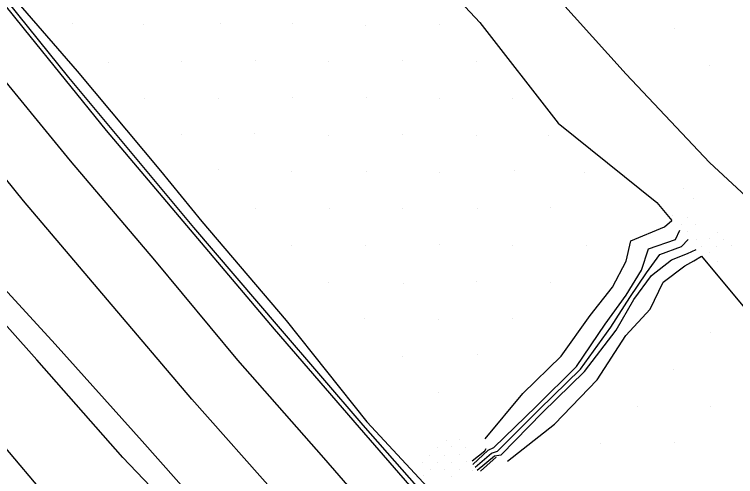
# Model space of a CAD drawing. Extents: x 1602514 to 1609837, y 863887 to 871157.
# Drawn here: x 1605585.8 to 1605724.3, y 867056.2 to 867145 of the extents above; entities that cross this region are included whole.
import ezdxf

# ---------------------------------------------------------------- set-up
doc = ezdxf.new("R2010")
doc.units = 0
for name, color, linetype in [('Survey-Centerline', 7, 'Continuous'), ('Survey-Ditches', 7, 'Continuous'), ('Survey-Edge of pavement', 7, 'Continuous'), ('Survey-Flow line', 7, 'Continuous'), ('Survey-Ridge Lines', 7, 'Continuous'), ('Survey-Safety', 7, 'Continuous'), ('Survey-Shoulders', 7, 'Continuous'), ('Survey-Spot dirt', 7, 'Continuous')]:
    doc.layers.add(name, color=color, linetype=linetype)

msp = doc.modelspace()

# ---------------------------------------------------------------- linework, layer by layer
at = {"layer": 'Survey-Centerline'}
msp.add_lwpolyline([(1605636.48, 867052.4), (1605619.85, 867071.07), (1605603.69, 867090.14), (1605587.53, 867109.21), (1605571.83, 867128.68)], dxfattribs=at)
msp.add_lwpolyline([(1605636.48, 867052.4), (1605619.85, 867071.07), (1605603.69, 867090.14), (1605587.53, 867109.21), (1605571.83, 867128.68)], dxfattribs=at)
at = {"layer": 'Survey-Ditches'}
for points in [[(1605676.16, 867063.48), (1605683.43, 867072.17), (1605690.75, 867079.33), (1605696.34, 867087.15), (1605700.66, 867092.59), (1605703.28, 867097.57), (1605704.15, 867101.52), (1605710.64, 867104.18), (1605712.02, 867105.43)], [(1605676.16, 867063.48), (1605683.43, 867072.17), (1605690.75, 867079.33), (1605696.34, 867087.15), (1605700.66, 867092.59), (1605703.28, 867097.57), (1605704.15, 867101.52), (1605710.64, 867104.18), (1605712.02, 867105.43)], [(1605680.46, 867059.15), (1605689.5, 867066.28), (1605697.71, 867074.76), (1605703.19, 867083.34), (1605707.85, 867088.35), (1605710.35, 867093.56), (1605714.54, 867096.69), (1605716.28, 867097.67), (1605717.72, 867098.59)], [(1605680.46, 867059.15), (1605689.5, 867066.28), (1605697.71, 867074.76), (1605703.19, 867083.34), (1605707.85, 867088.35), (1605710.35, 867093.56), (1605714.54, 867096.69), (1605716.28, 867097.67), (1605717.72, 867098.59)], [(1605673.68, 867059.22), (1605676.12, 867061.17), (1605676.4, 867061.57)], [(1605673.68, 867059.22), (1605676.12, 867061.17), (1605676.4, 867061.57)], [(1605675.29, 867057.26), (1605677.7, 867059.44), (1605678.31, 867059.92)], [(1605675.29, 867057.26), (1605677.7, 867059.44), (1605678.31, 867059.92)]]:
    msp.add_lwpolyline(points, dxfattribs=at)
at = {"layer": 'Survey-Edge of pavement'}
for points in [[(1605661.57, 867040.89), (1605645.2, 867059.79), (1605628.72, 867078.59), (1605612.75, 867097.82), (1605596.59, 867116.89), (1605580.73, 867136.22)], [(1605661.57, 867040.89), (1605645.2, 867059.79), (1605628.72, 867078.59), (1605612.75, 867097.82), (1605596.59, 867116.89), (1605580.73, 867136.22)], [(1605576.73, 867100.06), (1605593.66, 867081.64), (1605610.35, 867063.02), (1605626.89, 867044.27)], [(1605576.73, 867100.06), (1605593.66, 867081.64), (1605610.35, 867063.02), (1605626.89, 867044.27)]]:
    msp.add_lwpolyline(points, dxfattribs=at)
at = {"layer": 'Survey-Flow line'}
msp.add_lwpolyline([(1605674.24, 867057.98), (1605677.39, 867060.71), (1605678.54, 867061.06), (1605686.58, 867069.09), (1605694.49, 867076.85), (1605700.3, 867084.92), (1605703.98, 867090.63), (1605707.16, 867095.34), (1605709.74, 867098.9), (1605713.87, 867100.42), (1605715.19, 867101.75)], dxfattribs=at)
msp.add_lwpolyline([(1605674.24, 867057.98), (1605677.39, 867060.71), (1605678.54, 867061.06), (1605686.58, 867069.09), (1605694.49, 867076.85), (1605700.3, 867084.92), (1605703.98, 867090.63), (1605707.16, 867095.34), (1605709.74, 867098.9), (1605713.87, 867100.42), (1605715.19, 867101.75)], dxfattribs=at)
at = {"layer": 'Survey-Ridge Lines'}
for points in [[(1605529.78, 867330.99), (1605533.21, 867329.1), (1605548.9, 867311.68), (1605567.93, 867282.61), (1605575.57, 867274.68), (1605580.69, 867271.6), (1605583.83, 867266.31), (1605591.36, 867262.75), (1605597.28, 867256.25), (1605605.22, 867249.15), (1605617.17, 867213.7), (1605625.02, 867197.47), (1605632.96, 867191.42), (1605649.63, 867173.12), (1605653.56, 867162.94), (1605664.81, 867154.59), (1605675.15, 867143.5), (1605690.22, 867124.09), (1605709.14, 867108.89), (1605712.02, 867105.43)], [(1605529.78, 867330.99), (1605533.21, 867329.1), (1605548.9, 867311.68), (1605567.93, 867282.61), (1605575.57, 867274.68), (1605580.69, 867271.6), (1605583.83, 867266.31), (1605591.36, 867262.75), (1605597.28, 867256.25), (1605605.22, 867249.15), (1605617.17, 867213.7), (1605625.02, 867197.47), (1605632.96, 867191.42), (1605649.63, 867173.12), (1605653.56, 867162.94), (1605664.81, 867154.59), (1605675.15, 867143.5), (1605690.22, 867124.09), (1605709.14, 867108.89), (1605712.02, 867105.43)], [(1605582.66, 867280.48), (1605587.36, 867276.93), (1605595.5, 867274.75), (1605598.26, 867267.54), (1605604.5, 867266.27), (1605618.86, 867258.75), (1605628.59, 867222.83), (1605638.95, 867205.87), (1605646.2, 867201.28), (1605663.11, 867183.27), (1605676.55, 867163.72), (1605686.84, 867151.89), (1605703.23, 867133.53), (1605719.25, 867116.56), (1605742.01, 867095.41), (1605759.85, 867071.29), (1605779.85, 867047.57)], [(1605582.66, 867280.48), (1605587.36, 867276.93), (1605595.5, 867274.75), (1605598.26, 867267.54), (1605604.5, 867266.27), (1605618.86, 867258.75), (1605628.59, 867222.83), (1605638.95, 867205.87), (1605646.2, 867201.28), (1605663.11, 867183.27), (1605676.55, 867163.72), (1605686.84, 867151.89), (1605703.23, 867133.53), (1605719.25, 867116.56), (1605742.01, 867095.41), (1605759.85, 867071.29), (1605779.85, 867047.57)], [(1605522.31, 867231.04), (1605541.95, 867204.58), (1605565.9, 867172.72), (1605581.44, 867153.05), (1605597.86, 867134.14), (1605613.86, 867114.99), (1605621.79, 867105.2), (1605638.01, 867086.19), (1605653.49, 867066.69), (1605675.23, 867043.27), (1605695.38, 867020.3), (1605716.97, 866997.4), (1605742.84, 866970.29), (1605770.76, 866945.09), (1605788.47, 866927.59), (1605798.35, 866919.46), (1605815.74, 866901.7), (1605823.91, 866891.9), (1605840.68, 866873.71), (1605858.57, 866856.44), (1605877.33, 866839.9)], [(1605522.31, 867231.04), (1605541.95, 867204.58), (1605565.9, 867172.72), (1605581.44, 867153.05), (1605597.86, 867134.14), (1605613.86, 867114.99), (1605621.79, 867105.2), (1605638.01, 867086.19), (1605653.49, 867066.69), (1605675.23, 867043.27), (1605695.38, 867020.3), (1605716.97, 866997.4), (1605742.84, 866970.29), (1605770.76, 866945.09), (1605788.47, 866927.59), (1605798.35, 866919.46), (1605815.74, 866901.7), (1605823.91, 866891.9), (1605840.68, 866873.71), (1605858.57, 866856.44), (1605877.33, 866839.9)], [(1605593.44, 867050.62), (1605578.25, 867068.57), (1605558.36, 867085.24), (1605543.41, 867101.97), (1605527.84, 867121.49), (1605510.93, 867141.85), (1605497.09, 867159.8), (1605482.53, 867179.1), (1605469.52, 867201.04)], [(1605593.44, 867050.62), (1605578.25, 867068.57), (1605558.36, 867085.24), (1605543.41, 867101.97), (1605527.84, 867121.49), (1605510.93, 867141.85), (1605497.09, 867159.8), (1605482.53, 867179.1), (1605469.52, 867201.04)], [(1605673.82, 867058.52), (1605676.77, 867061.25), (1605677.86, 867061.77), (1605686, 867069.68), (1605693.74, 867077.37), (1605699.26, 867085.52), (1605703.25, 867091.06), (1605706.22, 867095.9), (1605707.52, 867099.95), (1605712.73, 867101.77), (1605713.58, 867103.56)], [(1605673.82, 867058.52), (1605676.77, 867061.25), (1605677.86, 867061.77), (1605686, 867069.68), (1605693.74, 867077.37), (1605699.26, 867085.52), (1605703.25, 867091.06), (1605706.22, 867095.9), (1605707.52, 867099.95), (1605712.73, 867101.77), (1605713.58, 867103.56)], [(1605674.67, 867057.44), (1605678.01, 867060.17), (1605679.25, 867060.36), (1605687.18, 867068.53), (1605695.27, 867076.37), (1605701.36, 867084.35), (1605704.71, 867090.2), (1605708.13, 867094.82), (1605711.99, 867097.88), (1605715.05, 867099.08), (1605716.69, 867099.82)], [(1605674.67, 867057.44), (1605678.01, 867060.17), (1605679.25, 867060.36), (1605687.18, 867068.53), (1605695.27, 867076.37), (1605701.36, 867084.35), (1605704.71, 867090.2), (1605708.13, 867094.82), (1605711.99, 867097.88), (1605715.05, 867099.08), (1605716.69, 867099.82)], [(1605717.72, 867098.59), (1605728.88, 867085.17), (1605745.4, 867059.86), (1605767.63, 867037.82), (1605792.25, 867011.68), (1605817.96, 866986.88), (1605824.65, 866981.38), (1605830.09, 866975.09), (1605834, 866969.61), (1605845.4, 866960.25), (1605862.12, 866943.54), (1605873.66, 866931.56), (1605889.47, 866914.73), (1605907.68, 866900.68), (1605923.23, 866883.18), (1605938.78, 866875.46), (1605942.37, 866867.59), (1605944.68, 866852.25), (1605962.24, 866837.75)], [(1605717.72, 867098.59), (1605728.88, 867085.17), (1605745.4, 867059.86), (1605767.63, 867037.82), (1605792.25, 867011.68), (1605817.96, 866986.88), (1605824.65, 866981.38), (1605830.09, 866975.09), (1605834, 866969.61), (1605845.4, 866960.25), (1605862.12, 866943.54), (1605873.66, 866931.56), (1605889.47, 866914.73), (1605907.68, 866900.68), (1605923.23, 866883.18), (1605938.78, 866875.46), (1605942.37, 866867.59), (1605944.68, 866852.25), (1605962.24, 866837.75)]]:
    msp.add_lwpolyline(points, dxfattribs=at)
at = {"layer": 'Survey-Safety'}
msp.add_lwpolyline([(1605521.21, 867230.14), (1605540.71, 867203.7), (1605563.68, 867173.6), (1605580.52, 867152.36), (1605596.22, 867132.91), (1605612.2, 867113.69), (1605620.17, 867104.04), (1605636.45, 867085.06), (1605652.68, 867066.08), (1605673.78, 867042.15), (1605694.32, 867019.46), (1605715.8, 866996.47), (1605741.98, 866969.57), (1605767.98, 866942.63), (1605785.47, 866924.82), (1605794.41, 866916.06), (1605806.37, 866905.29)], dxfattribs=at)
msp.add_lwpolyline([(1605521.21, 867230.14), (1605540.71, 867203.7), (1605563.68, 867173.6), (1605580.52, 867152.36), (1605596.22, 867132.91), (1605612.2, 867113.69), (1605620.17, 867104.04), (1605636.45, 867085.06), (1605652.68, 867066.08), (1605673.78, 867042.15), (1605694.32, 867019.46), (1605715.8, 866996.47), (1605741.98, 866969.57), (1605767.98, 866942.63), (1605785.47, 866924.82), (1605794.41, 866916.06), (1605806.37, 866905.29)], dxfattribs=at)
at = {"layer": 'Survey-Shoulders'}
for points in [[(1605668.43, 867046.71), (1605652.09, 867065.63), (1605635.75, 867084.55), (1605619.63, 867103.65), (1605603.46, 867122.72), (1605587.77, 867142.19), (1605572.08, 867161.66)], [(1605668.43, 867046.71), (1605652.09, 867065.63), (1605635.75, 867084.55), (1605619.63, 867103.65), (1605603.46, 867122.72), (1605587.77, 867142.19), (1605572.08, 867161.66)], [(1605623.93, 867041.76), (1605606.63, 867059.86), (1605590.13, 867078.65), (1605573.45, 867097.28)], [(1605623.93, 867041.76), (1605606.63, 867059.86), (1605590.13, 867078.65), (1605573.45, 867097.28)]]:
    msp.add_lwpolyline(points, dxfattribs=at)
at = {"layer": 'Survey-Spot dirt'}
for p, q in [((1605596.96, 867143.22), (1605596.96, 867143.22)), ((1605596.96, 867143.22), (1605596.96, 867143.22)), ((1605610.65, 867143.17), (1605610.65, 867143.17)), ((1605610.65, 867143.17), (1605610.65, 867143.17)), ((1605625.29, 867143.21), (1605625.29, 867143.21)), ((1605625.29, 867143.21), (1605625.29, 867143.21)), ((1605639.13, 867143.23), (1605639.13, 867143.23)), ((1605639.13, 867143.23), (1605639.13, 867143.23)), ((1605653.28, 867142.97), (1605653.28, 867142.97)), ((1605653.28, 867142.97), (1605653.28, 867142.97)), ((1605667.44, 867143.1), (1605667.44, 867143.1)), ((1605667.44, 867143.1), (1605667.44, 867143.1)), ((1605712.46, 867142.22), (1605712.46, 867142.22)), ((1605712.46, 867142.22), (1605712.46, 867142.22)), ((1605603.85, 867135.78), (1605603.85, 867135.78)), ((1605603.85, 867135.78), (1605603.85, 867135.78)), ((1605617.9, 867135.96), (1605617.9, 867135.96)), ((1605617.9, 867135.96), (1605617.9, 867135.96)), ((1605632.04, 867136.1), (1605632.04, 867136.1)), ((1605632.04, 867136.1), (1605632.04, 867136.1)), ((1605646.15, 867136.04), (1605646.15, 867136.04)), ((1605646.15, 867136.04), (1605646.15, 867136.04)), ((1605660.3, 867136.15), (1605660.3, 867136.15)), ((1605660.3, 867136.15), (1605660.3, 867136.15)), ((1605674.62, 867135.89), (1605674.62, 867135.89)), ((1605674.62, 867135.89), (1605674.62, 867135.89)), ((1605719.3, 867135.14), (1605719.3, 867135.14)), ((1605719.3, 867135.14), (1605719.3, 867135.14)), ((1605610.87, 867128.92), (1605610.87, 867128.92)), ((1605610.87, 867128.92), (1605610.87, 867128.92)), ((1605625.01, 867128.91), (1605625.01, 867128.91)), ((1605625.01, 867128.91), (1605625.01, 867128.91)), ((1605639.17, 867129.05), (1605639.17, 867129.05)), ((1605639.17, 867129.05), (1605639.17, 867129.05)), ((1605653.36, 867128.96), (1605653.36, 867128.96)), ((1605653.36, 867128.96), (1605653.36, 867128.96)), ((1605667.43, 867128.85), (1605667.43, 867128.85)), ((1605667.43, 867128.85), (1605667.43, 867128.85)), ((1605681.35, 867128.87), (1605681.35, 867128.87)), ((1605681.35, 867128.87), (1605681.35, 867128.87)), ((1605617.9, 867121.9), (1605617.9, 867121.9)), ((1605617.9, 867121.9), (1605617.9, 867121.9)), ((1605631.96, 867122.06), (1605631.96, 867122.06)), ((1605631.96, 867122.06), (1605631.96, 867122.06)), ((1605646.15, 867121.84), (1605646.15, 867121.84)), ((1605646.15, 867121.84), (1605646.15, 867121.84)), ((1605660.32, 867121.92), (1605660.32, 867121.92)), ((1605660.32, 867121.92), (1605660.32, 867121.92)), ((1605674.49, 867121.82), (1605674.49, 867121.82)), ((1605674.49, 867121.82), (1605674.49, 867121.82)), ((1605688.41, 867121.82), (1605688.41, 867121.82)), ((1605688.41, 867121.82), (1605688.41, 867121.82)), ((1605624.9, 867115.15), (1605624.9, 867115.15)), ((1605624.9, 867115.15), (1605624.9, 867115.15)), ((1605639.04, 867114.78), (1605639.04, 867114.78)), ((1605639.04, 867114.78), (1605639.04, 867114.78)), ((1605653.38, 867114.88), (1605653.38, 867114.88)), ((1605653.38, 867114.88), (1605653.38, 867114.88)), ((1605667.35, 867114.7), (1605667.35, 867114.7)), ((1605667.35, 867114.7), (1605667.35, 867114.7)), ((1605681.77, 867115.08), (1605681.77, 867115.08)), ((1605681.77, 867115.08), (1605681.77, 867115.08)), ((1605695.31, 867114.69), (1605695.31, 867114.69)), ((1605695.31, 867114.69), (1605695.31, 867114.69)), ((1605714.32, 867111.64), (1605714.32, 867111.64)), ((1605714.32, 867111.64), (1605714.32, 867111.64)), ((1605716.28, 867109.61), (1605716.28, 867109.61)), ((1605716.28, 867109.61), (1605716.28, 867109.61)), ((1605632.08, 867107.64), (1605632.08, 867107.64)), ((1605632.08, 867107.64), (1605632.08, 867107.64)), ((1605646.27, 867107.77), (1605646.27, 867107.77)), ((1605646.27, 867107.77), (1605646.27, 867107.77)), ((1605660.33, 867107.67), (1605660.33, 867107.67)), ((1605660.33, 867107.67), (1605660.33, 867107.67)), ((1605674.67, 867107.78), (1605674.67, 867107.78)), ((1605674.67, 867107.78), (1605674.67, 867107.78)), ((1605688.64, 867107.83), (1605688.64, 867107.83)), ((1605688.64, 867107.83), (1605688.64, 867107.83)), ((1605712.21, 867106.33), (1605712.21, 867106.33)), ((1605712.21, 867106.33), (1605712.21, 867106.33)), ((1605715, 867106.08), (1605715, 867106.08)), ((1605715, 867106.08), (1605715, 867106.08)), ((1605713.81, 867104.57), (1605713.81, 867104.57)), ((1605713.81, 867104.57), (1605713.81, 867104.57)), ((1605716.58, 867104.57), (1605716.58, 867104.57)), ((1605716.58, 867104.57), (1605716.58, 867104.57)), ((1605715.06, 867103.23), (1605715.06, 867103.23)), ((1605715.06, 867103.23), (1605715.06, 867103.23)), ((1605719.28, 867101.91), (1605719.28, 867101.91)), ((1605719.28, 867101.91), (1605719.28, 867101.91)), ((1605720.76, 867103.17), (1605720.76, 867103.17)), ((1605720.76, 867103.17), (1605720.76, 867103.17)), ((1605639.01, 867100.66), (1605639.01, 867100.66)), ((1605639.01, 867100.66), (1605639.01, 867100.66)), ((1605653.27, 867100.64), (1605653.27, 867100.64)), ((1605653.27, 867100.64), (1605653.27, 867100.64)), ((1605667.42, 867100.71), (1605667.42, 867100.71)), ((1605667.42, 867100.71), (1605667.42, 867100.71)), ((1605681.47, 867100.64), (1605681.47, 867100.64)), ((1605681.47, 867100.64), (1605681.47, 867100.64)), ((1605695.69, 867100.61), (1605695.69, 867100.61)), ((1605695.69, 867100.61), (1605695.69, 867100.61)), ((1605716.73, 867101.8), (1605716.73, 867101.8)), ((1605716.73, 867101.8), (1605716.73, 867101.8)), ((1605722.03, 867101.67), (1605722.03, 867101.67)), ((1605722.03, 867101.67), (1605722.03, 867101.67)), ((1605723.51, 867100.55), (1605723.51, 867100.55)), ((1605723.51, 867100.55), (1605723.51, 867100.55)), ((1605717.81, 867100.45), (1605717.81, 867100.45)), ((1605717.81, 867100.45), (1605717.81, 867100.45)), ((1605719.29, 867099.17), (1605719.29, 867099.17)), ((1605719.29, 867099.17), (1605719.29, 867099.17)), ((1605720.55, 867100.47), (1605720.55, 867100.47)), ((1605720.55, 867100.47), (1605720.55, 867100.47)), ((1605720.77, 867097.51), (1605720.77, 867097.51)), ((1605720.77, 867097.51), (1605720.77, 867097.51)), ((1605674.57, 867093.6), (1605674.57, 867093.6)), ((1605674.57, 867093.6), (1605674.57, 867093.6)), ((1605646.15, 867093.52), (1605646.15, 867093.52)), ((1605646.15, 867093.52), (1605646.15, 867093.52)), ((1605660.57, 867093.36), (1605660.57, 867093.36)), ((1605660.57, 867093.36), (1605660.57, 867093.36)), ((1605688.64, 867093.48), (1605688.64, 867093.48)), ((1605688.64, 867093.48), (1605688.64, 867093.48)), ((1605653.07, 867086.6), (1605653.07, 867086.6)), ((1605653.07, 867086.6), (1605653.07, 867086.6)), ((1605667.27, 867086.46), (1605667.27, 867086.46)), ((1605667.27, 867086.46), (1605667.27, 867086.46)), ((1605681.48, 867086.61), (1605681.48, 867086.61)), ((1605681.48, 867086.61), (1605681.48, 867086.61)), ((1605719.46, 867083.85), (1605719.46, 867083.85)), ((1605719.46, 867083.85), (1605719.46, 867083.85)), ((1605660.37, 867079.36), (1605660.37, 867079.36)), ((1605660.37, 867079.36), (1605660.37, 867079.36)), ((1605674.65, 867079.66), (1605674.65, 867079.66)), ((1605674.65, 867079.66), (1605674.65, 867079.66)), ((1605712.42, 867076.71), (1605712.42, 867076.71)), ((1605712.42, 867076.71), (1605712.42, 867076.71)), ((1605667.29, 867072.38), (1605667.29, 867072.38)), ((1605667.29, 867072.38), (1605667.29, 867072.38)), ((1605705.46, 867069.64), (1605705.46, 867069.64)), ((1605705.46, 867069.64), (1605705.46, 867069.64)), ((1605719.49, 867069.63), (1605719.49, 867069.63)), ((1605719.49, 867069.63), (1605719.49, 867069.63)), ((1605671.23, 867063.24), (1605671.23, 867063.24)), ((1605671.23, 867063.24), (1605671.23, 867063.24)), ((1605667.12, 867061.81), (1605667.12, 867061.81)), ((1605667.12, 867061.81), (1605667.12, 867061.81)), ((1605668.78, 867063.08), (1605668.78, 867063.08)), ((1605668.78, 867063.08), (1605668.78, 867063.08)), ((1605669.81, 867061.93), (1605669.81, 867061.93)), ((1605669.81, 867061.93), (1605669.81, 867061.93)), ((1605698.37, 867062.54), (1605698.37, 867062.54)), ((1605698.37, 867062.54), (1605698.37, 867062.54)), ((1605712.57, 867062.72), (1605712.57, 867062.72)), ((1605712.57, 867062.72), (1605712.57, 867062.72)), ((1605671.27, 867060.47), (1605671.27, 867060.47)), ((1605671.27, 867060.47), (1605671.27, 867060.47)), ((1605672.46, 867061.72), (1605672.46, 867061.72)), ((1605672.46, 867061.72), (1605672.46, 867061.72)), ((1605665.55, 867060.27), (1605665.55, 867060.27)), ((1605665.55, 867060.27), (1605665.55, 867060.27)), ((1605668.37, 867060.32), (1605668.37, 867060.32)), ((1605668.37, 867060.32), (1605668.37, 867060.32)), ((1605669.8, 867058.98), (1605669.8, 867058.98)), ((1605669.8, 867058.98), (1605669.8, 867058.98)), ((1605672.62, 867059.04), (1605672.62, 867059.04)), ((1605672.62, 867059.04), (1605672.62, 867059.04)), ((1605664.15, 867058.84), (1605664.15, 867058.84)), ((1605664.15, 867058.84), (1605664.15, 867058.84)), ((1605665.63, 867057.63), (1605665.63, 867057.63)), ((1605665.63, 867057.63), (1605665.63, 867057.63)), ((1605667.01, 867058.9), (1605667.01, 867058.9)), ((1605667.01, 867058.9), (1605667.01, 867058.9)), ((1605664.28, 867056.39), (1605664.28, 867056.39)), ((1605664.28, 867056.39), (1605664.28, 867056.39)), ((1605668.46, 867057.56), (1605668.46, 867057.56)), ((1605668.46, 867057.56), (1605668.46, 867057.56)), ((1605671.17, 867057.51), (1605671.17, 867057.51)), ((1605671.17, 867057.51), (1605671.17, 867057.51)), ((1605673.76, 867057.42), (1605673.76, 867057.42)), ((1605673.76, 867057.42), (1605673.76, 867057.42)), ((1605669.82, 867056.2), (1605669.82, 867056.2)), ((1605669.82, 867056.2), (1605669.82, 867056.2))]:
    msp.add_line(p, q, dxfattribs=at)

doc.saveas('drawing.dxf')
